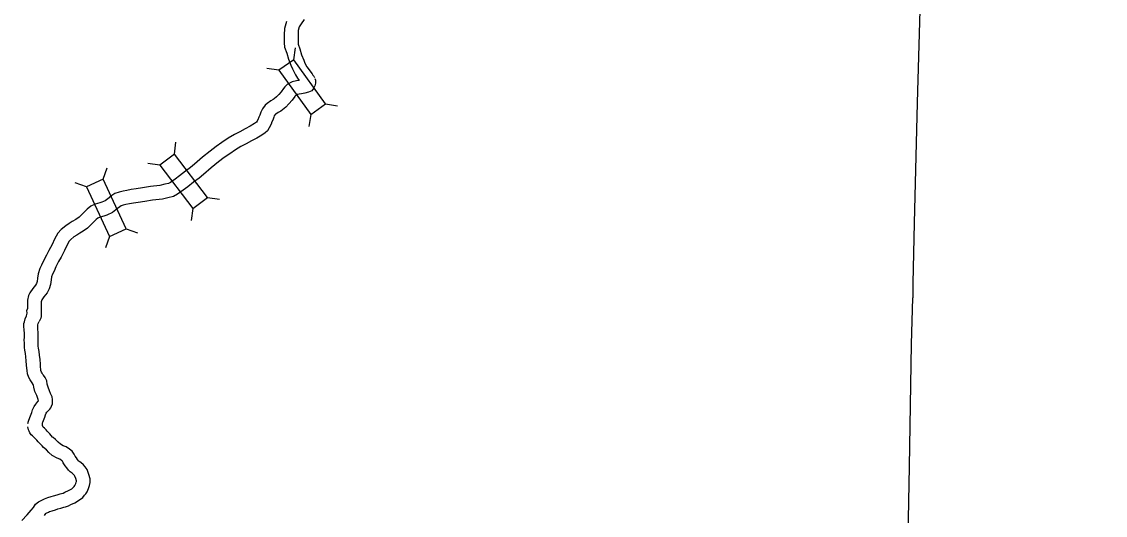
# Model space of a CAD drawing. Extents: x -939622 to -934245, y 1383184 to 1385301.
# Drawn here: x -935463.6 to -935392.8, y 1384014.6 to 1384046.8 of the extents above; entities that cross this region are included whole.
import ezdxf

# ---------------------------------------------------------------- set-up
doc = ezdxf.new("R2010")
doc.units = 0
for name, color, linetype in [('Level 10', 7, 'Continuous'), ('Level 20', 7, 'Continuous'), ('Level 8', 7, 'Continuous')]:
    doc.layers.add(name, color=color, linetype=linetype)

msp = doc.modelspace()

# ---------------------------------------------------------------- linework, layer by layer
at = {"layer": 'Level 10'}
for points in [[(-935445.135, 1384046.98), (-935445.331, 1384046.695), (-935445.428, 1384046.563), (-935445.463, 1384046.5), (-935445.536, 1384046.257), (-935445.536, 1384045.973), (-935445.542, 1384045.469), (-935445.534, 1384045.364), (-935445.424, 1384045.057), (-935445.303, 1384044.677), (-935445.169, 1384044.326), (-935445.087, 1384044.127), (-935444.961, 1384043.891), (-935444.611, 1384043.423), (-935444.563, 1384043.338), (-935444.552, 1384043.322), (-935444.514, 1384043.266), (-935444.474, 1384043.194)], [(-935446.297, 1384046.85), (-935446.435, 1384046.391), (-935446.436, 1384045.979), (-935446.442, 1384045.442), (-935446.423, 1384045.176), (-935446.277, 1384044.768), (-935446.153, 1384044.378), (-935446.006, 1384043.996), (-935445.903, 1384043.743), (-935445.7, 1384043.364), (-935445.57, 1384043.143), (-935445.474, 1384043.001)], [(-935445.474, 1384043.001), (-935445.643, 1384042.979), (-935445.915, 1384042.909), (-935446.255, 1384042.725), (-935446.404, 1384042.58), (-935446.483, 1384042.478), (-935446.639, 1384042.253), (-935446.8, 1384042.067), (-935446.945, 1384041.913), (-935447.097, 1384041.792), (-935447.163, 1384041.742), (-935447.311, 1384041.658), (-935447.561, 1384041.492), (-935447.694, 1384041.369), (-935447.872, 1384041.141), (-935447.97, 1384040.919), (-935448.031, 1384040.731), (-935448.094, 1384040.605), (-935448.124, 1384040.519), (-935448.14, 1384040.481), (-935448.218, 1384040.328), (-935448.251, 1384040.274), (-935448.261, 1384040.264), (-935448.385, 1384040.175), (-935448.67, 1384040.009), (-935449.004, 1384039.833), (-935449.35, 1384039.639), (-935449.704, 1384039.464), (-935450.11, 1384039.226), (-935450.52, 1384038.943), (-935450.892, 1384038.684), (-935451.287, 1384038.378), (-935451.788, 1384037.978), (-935452.301, 1384037.533), (-935452.566, 1384037.308), (-935452.904, 1384037.061), (-935453.292, 1384036.765), (-935453.58, 1384036.548), (-935453.886, 1384036.325), (-935454.004, 1384036.264), (-935454.249, 1384036.207), (-935454.569, 1384036.132), (-935455.189, 1384036.054), (-935455.702, 1384035.976), (-935456.121, 1384035.913), (-935456.444, 1384035.866), (-935456.739, 1384035.809), (-935456.982, 1384035.761), (-935457.238, 1384035.703), (-935457.521, 1384035.597), (-935457.717, 1384035.465), (-935457.893, 1384035.327), (-935458.143, 1384035.135), (-935458.358, 1384035.035), (-935458.507, 1384034.992), (-935458.796, 1384034.902), (-935459.083, 1384034.773), (-935459.332, 1384034.59), (-935459.654, 1384034.249), (-935459.859, 1384034.049), (-935460.069, 1384033.913), (-935460.3, 1384033.774), (-935460.499, 1384033.641), (-935460.718, 1384033.501), (-935461.022, 1384033.252), (-935461.236, 1384033.011), (-935461.465, 1384032.62), (-935461.626, 1384032.275), (-935461.823, 1384031.879), (-935461.993, 1384031.582), (-935462.187, 1384031.199), (-935462.309, 1384030.92), (-935462.422, 1384030.696), (-935462.539, 1384030.366), (-935462.571, 1384030.081), (-935462.605, 1384029.855), (-935462.642, 1384029.722), (-935462.7, 1384029.624), (-935462.876, 1384029.391), (-935463.078, 1384029.115), (-935463.157, 1384028.945), (-935463.227, 1384028.63), (-935463.23, 1384028.293), (-935463.227, 1384028.161), (-935463.23, 1384028.058)], [(-935444.444, 1384043.127), (-935444.403, 1384043.014), (-935444.399, 1384042.816), (-935444.431, 1384042.632), (-935444.522, 1384042.476), (-935444.64, 1384042.319), (-935444.863, 1384042.22), (-935445.085, 1384042.157), (-935445.315, 1384042.114), (-935445.474, 1384042.094), (-935445.583, 1384042.065), (-935445.716, 1384041.993), (-935445.732, 1384041.978), (-935445.757, 1384041.945), (-935445.927, 1384041.7), (-935446.132, 1384041.464), (-935446.333, 1384041.25), (-935446.546, 1384041.081), (-935446.668, 1384040.988), (-935446.84, 1384040.891), (-935447.002, 1384040.783), (-935447.028, 1384040.759), (-935447.094, 1384040.675), (-935447.127, 1384040.599), (-935447.195, 1384040.388), (-935447.264, 1384040.253), (-935447.284, 1384040.194), (-935447.325, 1384040.099), (-935447.43, 1384039.893), (-935447.542, 1384039.704), (-935447.69, 1384039.566), (-935447.896, 1384039.419), (-935448.232, 1384039.223), (-935448.573, 1384039.042), (-935448.931, 1384038.842), (-935449.276, 1384038.671), (-935449.626, 1384038.466), (-935450.007, 1384038.203), (-935450.36, 1384037.958), (-935450.73, 1384037.671), (-935451.212, 1384037.286), (-935451.715, 1384036.85), (-935452.008, 1384036.6), (-935452.366, 1384036.339), (-935452.749, 1384036.047), (-935453.044, 1384035.825), (-935453.41, 1384035.558), (-935453.689, 1384035.413), (-935454.046, 1384035.33), (-935454.411, 1384035.245), (-935455.065, 1384035.163), (-935455.567, 1384035.086), (-935455.989, 1384035.023), (-935456.294, 1384034.978), (-935456.566, 1384034.926), (-935456.794, 1384034.88), (-935456.979, 1384034.838), (-935457.106, 1384034.791), (-935457.187, 1384034.737), (-935457.341, 1384034.615), (-935457.674, 1384034.361), (-935458.04, 1384034.19), (-935458.247, 1384034.13), (-935458.477, 1384034.058), (-935458.628, 1384033.991), (-935458.733, 1384033.913), (-935459.013, 1384033.617), (-935459.295, 1384033.343), (-935459.592, 1384033.15), (-935459.817, 1384033.014), (-935460.007, 1384032.887), (-935460.189, 1384032.771), (-935460.397, 1384032.601), (-935460.504, 1384032.48), (-935460.667, 1384032.201), (-935460.815, 1384031.884), (-935461.029, 1384031.455), (-935461.2, 1384031.155), (-935461.372, 1384030.815), (-935461.495, 1384030.536), (-935461.593, 1384030.341), (-935461.656, 1384030.162), (-935461.679, 1384029.965), (-935461.723, 1384029.667), (-935461.807, 1384029.365), (-935461.951, 1384029.122), (-935462.153, 1384028.854), (-935462.3, 1384028.653), (-935462.3, 1384028.653), (-935462.328, 1384028.528), (-935462.33, 1384028.3), (-935462.327, 1384028.161), (-935462.341, 1384027.567)], [(-935463.198, 1384020.584), (-935463.153, 1384020.737), (-935463.073, 1384020.963), (-935463.029, 1384021.08), (-935462.951, 1384021.283), (-935462.898, 1384021.458), (-935462.802, 1384021.675), (-935462.69, 1384021.843), (-935462.563, 1384022.004), (-935462.498, 1384022.062), (-935462.562, 1384022.211), (-935462.626, 1384022.395), (-935462.738, 1384022.661), (-935462.814, 1384022.952), (-935462.837, 1384023.08), (-935462.859, 1384023.126), (-935462.929, 1384023.228), (-935462.969, 1384023.287), (-935463.059, 1384023.424), (-935463.135, 1384023.576), (-935463.227, 1384023.818), (-935463.257, 1384024.03), (-935463.271, 1384024.19), (-935463.284, 1384024.396), (-935463.305, 1384024.676), (-935463.331, 1384024.933), (-935463.359, 1384025.149), (-935463.393, 1384025.359), (-935463.418, 1384025.544), (-935463.424, 1384025.71), (-935463.434, 1384025.837), (-935463.441, 1384026.03), (-935463.434, 1384026.208), (-935463.425, 1384026.322), (-935463.435, 1384026.499), (-935463.444, 1384026.658), (-935463.45, 1384026.758), (-935463.457, 1384026.851), (-935463.464, 1384026.97), (-935463.459, 1384027.11), (-935463.434, 1384027.228), (-935463.385, 1384027.412), (-935463.288, 1384027.621), (-935463.266, 1384027.695), (-935463.257, 1384027.777), (-935463.257, 1384027.789), (-935463.267, 1384027.956), (-935463.23, 1384028.058)], [(-935462.241, 1384020.616), (-935462.228, 1384020.655), (-935462.188, 1384020.76), (-935462.1, 1384020.989), (-935462.052, 1384021.144), (-935462.01, 1384021.24), (-935461.962, 1384021.313), (-935461.904, 1384021.386), (-935461.839, 1384021.444), (-935461.775, 1384021.509), (-935461.713, 1384021.589), (-935461.653, 1384021.703), (-935461.595, 1384021.85), (-935461.595, 1384021.941), (-935461.588, 1384022.063), (-935461.596, 1384022.147), (-935461.623, 1384022.307), (-935461.722, 1384022.536), (-935461.785, 1384022.718), (-935461.883, 1384022.951), (-935461.934, 1384023.146), (-935461.972, 1384023.355), (-935462.076, 1384023.578), (-935462.186, 1384023.735), (-935462.218, 1384023.784), (-935462.278, 1384023.874), (-935462.31, 1384023.938), (-935462.35, 1384024.044), (-935462.363, 1384024.133), (-935462.373, 1384024.256), (-935462.386, 1384024.457), (-935462.408, 1384024.755), (-935462.437, 1384025.038), (-935462.469, 1384025.279), (-935462.502, 1384025.489), (-935462.52, 1384025.622), (-935462.526, 1384025.762), (-935462.535, 1384025.887), (-935462.54, 1384026.03), (-935462.536, 1384026.152), (-935462.522, 1384026.309), (-935462.537, 1384026.552), (-935462.546, 1384026.712), (-935462.552, 1384026.815), (-935462.558, 1384026.909), (-935462.563, 1384026.982), (-935462.563, 1384026.998), (-935462.558, 1384027.019), (-935462.536, 1384027.105), (-935462.471, 1384027.243)], [(-935462.341, 1384027.567), (-935462.364, 1384027.459), (-935462.471, 1384027.243)], [(-935463.609, 1384014.226), (-935463.25, 1384014.599), (-935462.996, 1384014.903), (-935462.844, 1384015.095), (-935462.702, 1384015.292), (-935462.508, 1384015.466), (-935462.251, 1384015.59), (-935462.121, 1384015.654), (-935461.888, 1384015.731), (-935461.681, 1384015.795), (-935461.524, 1384015.852), (-935461.295, 1384015.914), (-935461.098, 1384015.969), (-935461.013, 1384015.995), (-935460.898, 1384016.03), (-935460.792, 1384016.087), (-935460.543, 1384016.195), (-935460.339, 1384016.315), (-935460.25, 1384016.389), (-935460.187, 1384016.461), (-935460.139, 1384016.521), (-935460.113, 1384016.558), (-935460.072, 1384016.65), (-935460.039, 1384016.748), (-935460.032, 1384016.782), (-935460.034, 1384016.829), (-935460.069, 1384016.977), (-935460.129, 1384017.129), (-935460.164, 1384017.178), (-935460.213, 1384017.232), (-935460.318, 1384017.329), (-935460.428, 1384017.414), (-935460.544, 1384017.521), (-935460.666, 1384017.667), (-935460.772, 1384017.816), (-935460.892, 1384018), (-935460.947, 1384018.114), (-935460.962, 1384018.135), (-935460.997, 1384018.162), (-935461.119, 1384018.239), (-935461.28, 1384018.307), (-935461.605, 1384018.479), (-935461.828, 1384018.688), (-935461.996, 1384018.844), (-935462.187, 1384019.002), (-935462.277, 1384019.105), (-935462.353, 1384019.195), (-935462.429, 1384019.277), (-935462.529, 1384019.379), (-935462.62, 1384019.49), (-935462.663, 1384019.538), (-935462.703, 1384019.577), (-935462.739, 1384019.617), (-935462.749, 1384019.625), (-935462.82, 1384019.68), (-935462.902, 1384019.758), (-935462.978, 1384019.839), (-935463.067, 1384019.961), (-935463.125, 1384020.081), (-935463.165, 1384020.161), (-935463.207, 1384020.367)], [(-935462.208, 1384020.344), (-935462.254, 1384020.443), (-935462.254, 1384020.568), (-935462.241, 1384020.616)], [(-935462.126, 1384014.553), (-935462.029, 1384014.687), (-935462.002, 1384014.711), (-935461.859, 1384014.78), (-935461.78, 1384014.818), (-935461.612, 1384014.874), (-935461.394, 1384014.942), (-935461.253, 1384014.993), (-935461.056, 1384015.046), (-935460.846, 1384015.105), (-935460.752, 1384015.134), (-935460.55, 1384015.195), (-935460.399, 1384015.276), (-935460.134, 1384015.391), (-935459.818, 1384015.578), (-935459.62, 1384015.744), (-935459.498, 1384015.882), (-935459.42, 1384015.979), (-935459.327, 1384016.11), (-935459.231, 1384016.324), (-935459.169, 1384016.515), (-935459.128, 1384016.709), (-935459.139, 1384016.951), (-935459.207, 1384017.247), (-935459.333, 1384017.563), (-935459.46, 1384017.742), (-935459.574, 1384017.868), (-935459.738, 1384018.017), (-935459.844, 1384018.1), (-935459.89, 1384018.143), (-935459.954, 1384018.219), (-935460.028, 1384018.322), (-935460.107, 1384018.444), (-935460.171, 1384018.576), (-935460.307, 1384018.766), (-935460.481, 1384018.9), (-935460.701, 1384019.039), (-935460.893, 1384019.121), (-935461.078, 1384019.219), (-935461.214, 1384019.346), (-935461.401, 1384019.52), (-935461.557, 1384019.649), (-935461.594, 1384019.691), (-935461.68, 1384019.793), (-935461.777, 1384019.897), (-935461.858, 1384019.98), (-935461.94, 1384020.08), (-935462.011, 1384020.158), (-935462.05, 1384020.197), (-935462.122, 1384020.277), (-935462.195, 1384020.334), (-935462.208, 1384020.344)]]:
    msp.add_lwpolyline(points, dxfattribs=at)
at = {"layer": 'Level 20'}
for p, q in [((-935445.824, 1384044.35), (-935445.697, 1384045.132)), ((-935446.787, 1384043.655), (-935447.569, 1384043.781)), ((-935443.739, 1384041.459), (-935442.957, 1384041.333)), ((-935444.702, 1384040.764), (-935444.829, 1384039.982)), ((-935453.626, 1384038.185), (-935453.52, 1384038.97)), ((-935458.29, 1384036.537), (-935458.019, 1384037.281)), ((-935454.571, 1384037.465), (-935455.356, 1384037.571)), ((-935459.366, 1384036.034), (-935460.11, 1384036.305)), ((-935451.466, 1384035.35), (-935450.681, 1384035.244)), ((-935452.411, 1384034.63), (-935452.517, 1384033.845)), ((-935457.859, 1384032.805), (-935458.13, 1384032.061)), ((-935456.782, 1384033.307), (-935456.038, 1384033.037))]:
    msp.add_line(p, q, dxfattribs=at)
for points in [[(-935443.739, 1384041.459), (-935445.824, 1384044.35), (-935446.787, 1384043.655), (-935444.702, 1384040.764)], [(-935451.466, 1384035.35), (-935453.626, 1384038.185), (-935454.571, 1384037.465), (-935452.411, 1384034.63)], [(-935456.782, 1384033.307), (-935458.29, 1384036.537), (-935459.366, 1384036.034), (-935457.859, 1384032.805)]]:
    msp.add_lwpolyline(points, close=True, dxfattribs=at)
at = {"layer": 'Level 8'}
for points in [[(-935358.055, 1384049.002), (-935365.771, 1384048.989), (-935365.951, 1384049.008), (-935373.633, 1384048.99), (-935373.906, 1384048.985), (-935381.597, 1384048.958), (-935381.846, 1384048.976), (-935389.236, 1384048.989), (-935397.113, 1384049.14), (-935397.161, 1384049.148), (-935404.84, 1384049.106), (-935405.056, 1384041.526), (-935405.255, 1384033.668), (-935405.335, 1384029.739), (-935405.353, 1384028.798)], [(-935405.778, 1384006.171), (-935405.705, 1384009.777), (-935405.553, 1384017.77), (-935405.422, 1384025.76), (-935405.353, 1384028.798)]]:
    msp.add_lwpolyline(points, dxfattribs=at)

doc.saveas('drawing.dxf')
